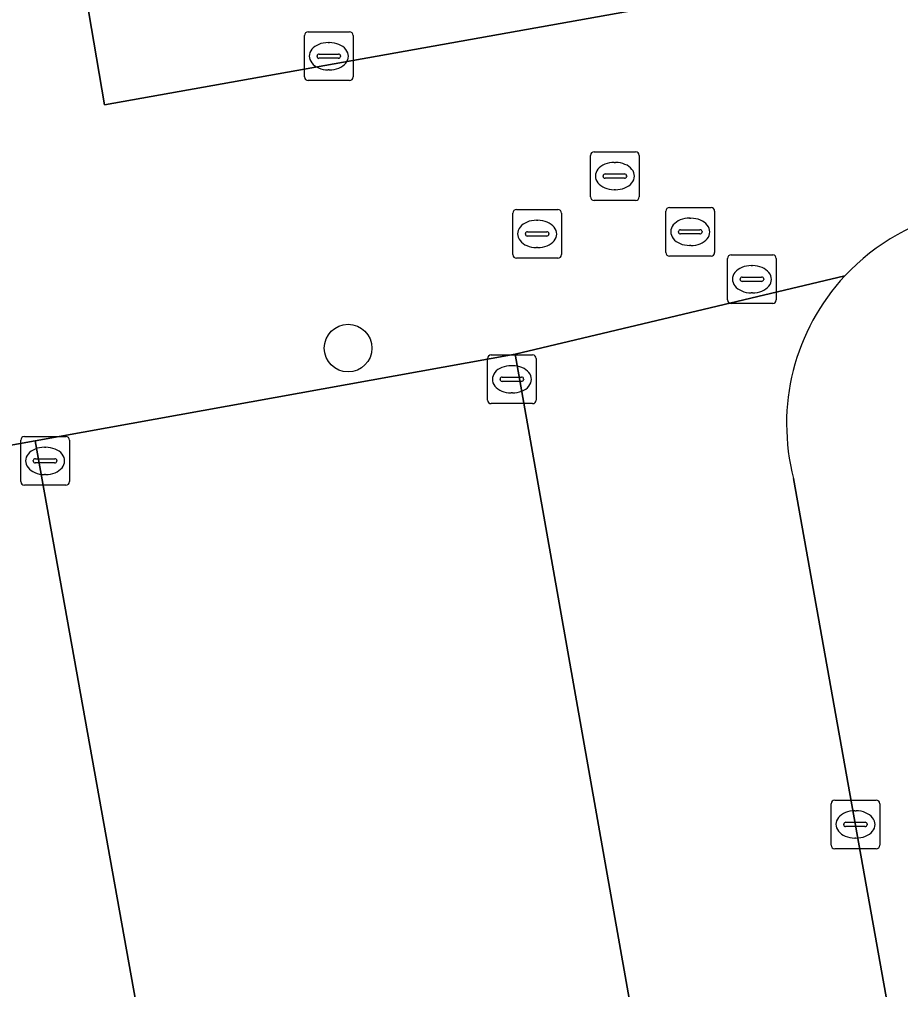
# Model space of a CAD drawing. Extents: x 157793 to 159380, y 380877 to 382313.
# Drawn here: x 158294.07 to 158312.16, y 381354.41 to 381374.34 of the extents above; entities that cross this region are included whole.
import ezdxf

# ---------------------------------------------------------------- set-up
doc = ezdxf.new("R2010")
doc.units = 0
for name, color, linetype in [('IMGEO_Boom', 7, 'Continuous'), ('IMGEO_Kolk', 7, 'Continuous'), ('IMGEO_Parkeervlak_open', 7, 'Continuous'), ('IMGEO_Rijbaan_lokaal_open', 7, 'Continuous'), ('IMGEO_Rioolput', 7, 'Continuous'), ('IMGEO_Voetpad_open', 7, 'Continuous')]:
    doc.layers.add(name, color=color, linetype=linetype)

msp = doc.modelspace()

# ---------------------------------------------------------------- linework, layer by layer
at = {"layer": 'IMGEO_Boom'}
msp.add_circle((158300.815, 381367.584), 0.489, dxfattribs=at)
at = {"layer": 'IMGEO_Kolk'}
for p, q in [((158299.918, 381373.154), (158299.918, 381374.006)), ((158299.993, 381374.08), (158300.845, 381374.08)), ((158300.919, 381374.006), (158300.919, 381373.154)), ((158300.406, 381373.86), (158300.431, 381373.86)), ((158300.177, 381373.574), (158300.177, 381373.586)), ((158300.22, 381373.623), (158300.618, 381373.623)), ((158300.661, 381373.586), (158300.661, 381373.574)), ((158300.615, 381373.537), (158300.217, 381373.537)), ((158300.429, 381373.3), (158300.404, 381373.3)), ((158300.845, 381373.08), (158299.993, 381373.08)), ((158303.752, 381367.444), (158304.604, 381367.444)), ((158303.677, 381366.518), (158303.677, 381367.37)), ((158304.165, 381367.224), (158304.19, 381367.224)), ((158304.678, 381367.37), (158304.678, 381366.518)), ((158303.979, 381366.987), (158304.377, 381366.987)), ((158303.936, 381366.938), (158303.936, 381366.95)), ((158304.374, 381366.901), (158303.976, 381366.901)), ((158304.42, 381366.95), (158304.42, 381366.938)), ((158304.188, 381366.664), (158304.163, 381366.664)), ((158304.604, 381366.444), (158303.752, 381366.444)), ((158294.092, 381364.842), (158294.092, 381365.694)), ((158294.167, 381365.768), (158295.019, 381365.768)), ((158295.093, 381365.694), (158295.093, 381364.842)), ((158294.58, 381365.548), (158294.605, 381365.548)), ((158294.351, 381365.262), (158294.351, 381365.274)), ((158294.789, 381365.225), (158294.391, 381365.225)), ((158294.394, 381365.311), (158294.792, 381365.311)), ((158294.835, 381365.274), (158294.835, 381365.262)), ((158294.603, 381364.988), (158294.578, 381364.988)), ((158295.019, 381364.768), (158294.167, 381364.768)), ((158310.732, 381357.375), (158310.732, 381358.227)), ((158310.807, 381358.301), (158311.659, 381358.301)), ((158311.733, 381358.227), (158311.733, 381357.375)), ((158311.22, 381358.081), (158311.245, 381358.081)), ((158311.034, 381357.844), (158311.432, 381357.844)), ((158310.991, 381357.795), (158310.991, 381357.807)), ((158311.429, 381357.758), (158311.031, 381357.758)), ((158311.475, 381357.807), (158311.475, 381357.795)), ((158311.243, 381357.521), (158311.218, 381357.521)), ((158311.659, 381357.301), (158310.807, 381357.301))]:
    msp.add_line(p, q, dxfattribs=at)
for points in [[(158299.918, 381373.154), (158299.918, 381374.006)], [(158299.993, 381374.08), (158300.845, 381374.08)], [(158300.919, 381374.006), (158300.919, 381373.154)], [(158300.845, 381373.08), (158299.993, 381373.08)], [(158303.752, 381367.444), (158304.604, 381367.444)], [(158303.677, 381366.518), (158303.677, 381367.37)], [(158304.678, 381367.37), (158304.678, 381366.518)], [(158304.604, 381366.444), (158303.752, 381366.444)], [(158294.092, 381364.842), (158294.092, 381365.694)], [(158294.167, 381365.768), (158295.019, 381365.768)], [(158295.093, 381365.694), (158295.093, 381364.842)], [(158295.019, 381364.768), (158294.167, 381364.768)], [(158310.732, 381357.375), (158310.732, 381358.227)], [(158310.807, 381358.301), (158311.659, 381358.301)], [(158311.733, 381358.227), (158311.733, 381357.375)], [(158311.659, 381357.301), (158310.807, 381357.301)]]:
    msp.add_lwpolyline(points, dxfattribs=at)
for centre, radius, start, end in [((158299.995, 381374.004), 0.0765, 91.552, 178.448), ((158299.995, 381374.004), 0.0765, 91.552, 178.448), ((158300.843, 381374.004), 0.0765, 1.552, 88.448), ((158300.843, 381374.004), 0.0765, 1.552, 88.448), ((158300.217, 381373.583), 0.0403, 85.8775, 175.7526), ((158300.214, 381373.573), 0.0366, 178.938, 274.7102), ((158300.618, 381373.58), 0.043, 264.8664, 352.4533), ((158300.622, 381373.585), 0.0386, 1.7309, 96.639), ((158299.995, 381373.156), 0.0765, 181.552, 268.448), ((158299.995, 381373.156), 0.0765, 181.552, 268.448), ((158300.843, 381373.156), 0.0765, 271.552, 358.448), ((158300.843, 381373.156), 0.0765, 271.552, 358.448), ((158303.754, 381367.368), 0.0765, 91.552, 178.448), ((158303.754, 381367.368), 0.0765, 91.552, 178.448), ((158304.602, 381367.368), 0.0765, 1.552, 88.448), ((158304.602, 381367.368), 0.0765, 1.552, 88.448), ((158303.976, 381366.947), 0.0403, 85.8775, 175.7526), ((158304.381, 381366.949), 0.0386, 1.7309, 96.639), ((158303.973, 381366.937), 0.0366, 178.938, 274.7102), ((158304.377, 381366.944), 0.043, 264.8664, 352.4533), ((158303.754, 381366.52), 0.0765, 181.552, 268.448), ((158303.754, 381366.52), 0.0765, 181.552, 268.448), ((158304.602, 381366.52), 0.0765, 271.552, 358.448), ((158304.602, 381366.52), 0.0765, 271.552, 358.448), ((158294.169, 381365.692), 0.0765, 91.552, 178.448), ((158294.169, 381365.692), 0.0765, 91.552, 178.448), ((158295.017, 381365.692), 0.0765, 1.552, 88.448), ((158295.017, 381365.692), 0.0765, 1.552, 88.448), ((158294.391, 381365.271), 0.0403, 85.8775, 175.7526), ((158294.388, 381365.261), 0.0366, 178.938, 274.7102), ((158294.792, 381365.268), 0.043, 264.8664, 352.4533), ((158294.796, 381365.273), 0.0386, 1.7309, 96.639), ((158294.169, 381364.844), 0.0765, 181.552, 268.448), ((158294.169, 381364.844), 0.0765, 181.552, 268.448), ((158295.017, 381364.844), 0.0765, 271.552, 358.448), ((158295.017, 381364.844), 0.0765, 271.552, 358.448), ((158310.809, 381358.225), 0.0765, 91.552, 178.448), ((158310.809, 381358.225), 0.0765, 91.552, 178.448), ((158311.657, 381358.225), 0.0765, 1.552, 88.448), ((158311.657, 381358.225), 0.0765, 1.552, 88.448), ((158311.031, 381357.804), 0.0403, 85.8775, 175.7526), ((158311.436, 381357.806), 0.0386, 1.7309, 96.639), ((158311.028, 381357.794), 0.0366, 178.938, 274.7102), ((158311.432, 381357.801), 0.043, 264.8664, 352.4533), ((158310.809, 381357.377), 0.0765, 181.552, 268.448), ((158310.809, 381357.377), 0.0765, 181.552, 268.448), ((158311.657, 381357.377), 0.0765, 271.552, 358.448), ((158311.657, 381357.377), 0.0765, 271.552, 358.448)]:
    msp.add_arc(centre, radius, start, end, dxfattribs=at)
for centre, major_axis, ratio, start_param, end_param in [((158300.405, 381373.58), (-0.387, 0.002), 0.722429, 4.712389, 7.853982), ((158300.43, 381373.58), (-0.39, 0.002), 0.717154, 1.570796, 4.712389), ((158304.164, 381366.944), (-0.387, 0.002), 0.722429, 4.712389, 7.853982), ((158304.189, 381366.944), (-0.39, 0.002), 0.717154, 1.570796, 4.712389), ((158294.579, 381365.268), (-0.387, 0.002), 0.722429, 4.712389, 7.853982), ((158294.604, 381365.268), (-0.39, 0.002), 0.717154, 1.570796, 4.712389), ((158311.219, 381357.801), (-0.387, 0.002), 0.722429, 4.712389, 7.853982), ((158311.244, 381357.801), (-0.39, 0.002), 0.717154, 1.570796, 4.712389)]:
    msp.add_ellipse(centre, major_axis=major_axis, ratio=ratio, start_param=start_param, end_param=end_param, dxfattribs=at)
at = {"layer": 'IMGEO_Parkeervlak_open'}
msp.add_lwpolyline([(158294.418, 381380.362), (158289.774, 381379.531), (158290.639, 381374.631), (158295.325, 381375.445), (158295.815, 381372.584), (158310.078, 381375.134)], dxfattribs=at)
msp.add_lwpolyline([(158297.949, 381345.837), (158307.76, 381347.571), (158304.247, 381367.461), (158294.386, 381365.682)], close=True, dxfattribs=at)
at = {"layer": 'IMGEO_Rijbaan_lokaal_open'}
for points in [[(158338.683, 381380.173), (158310.078, 381375.134), (158295.815, 381372.584), (158295.325, 381375.445), (158290.639, 381374.631), (158288.244, 381374.208), (158287.851, 381374.139), (158288.882, 381368.304), (158289.501, 381364.801), (158294.386, 381365.682), (158304.247, 381367.461), (158311.017, 381369.07)], [(158311.017, 381369.07), (158304.247, 381367.461), (158307.76, 381347.571), (158297.949, 381345.837), (158294.386, 381365.682), (158289.501, 381364.801), (158292.36, 381348.61), (158293.963, 381339.532), (158294.471, 381339.624), (158304.679, 381341.468), (158305.407, 381341.6), (158307.74, 381342.076)], [(158308.896, 381341.238), (158309.015, 381340.57), (158314.145, 381341.504), (158309.963, 381364.907)]]:
    msp.add_lwpolyline(points, dxfattribs=at)
for centre, start, end in [((158314.273, 381366.033), 101.7506, 136.9904), ((158314.27, 381366.031), 136.9547, 194.6298)]:
    msp.add_arc(centre, 4.452, start, end, dxfattribs=at)
at = {"layer": 'IMGEO_Rioolput'}
for p, q in [((158305.867, 381371.618), (158306.719, 381371.618)), ((158305.792, 381370.692), (158305.792, 381371.544)), ((158306.28, 381371.398), (158306.305, 381371.398)), ((158306.793, 381371.544), (158306.793, 381370.692)), ((158306.051, 381371.112), (158306.051, 381371.124)), ((158306.489, 381371.075), (158306.091, 381371.075)), ((158306.094, 381371.161), (158306.492, 381371.161)), ((158306.535, 381371.124), (158306.535, 381371.112)), ((158306.303, 381370.838), (158306.278, 381370.838)), ((158306.719, 381370.618), (158305.867, 381370.618)), ((158304.271, 381370.43), (158305.123, 381370.43)), ((158307.34, 381369.547), (158307.34, 381370.399)), ((158307.415, 381370.473), (158308.267, 381370.473)), ((158308.341, 381370.399), (158308.341, 381369.547)), ((158304.196, 381369.504), (158304.196, 381370.356)), ((158304.684, 381370.21), (158304.709, 381370.21)), ((158305.197, 381370.356), (158305.197, 381369.504)), ((158307.828, 381370.253), (158307.853, 381370.253)), ((158307.599, 381369.967), (158307.599, 381369.979)), ((158307.642, 381370.016), (158308.04, 381370.016)), ((158308.083, 381369.979), (158308.083, 381369.967)), ((158304.455, 381369.924), (158304.455, 381369.936)), ((158304.893, 381369.887), (158304.495, 381369.887)), ((158304.498, 381369.973), (158304.896, 381369.973)), ((158304.939, 381369.936), (158304.939, 381369.924)), ((158308.037, 381369.93), (158307.639, 381369.93)), ((158304.707, 381369.65), (158304.682, 381369.65)), ((158307.851, 381369.693), (158307.826, 381369.693)), ((158305.123, 381369.43), (158304.271, 381369.43)), ((158308.267, 381369.473), (158307.415, 381369.473)), ((158308.606, 381368.573), (158308.606, 381369.425)), ((158308.681, 381369.499), (158309.533, 381369.499)), ((158309.607, 381369.425), (158309.607, 381368.573)), ((158309.094, 381369.279), (158309.119, 381369.279)), ((158308.865, 381368.993), (158308.865, 381369.005)), ((158308.908, 381369.042), (158309.306, 381369.042)), ((158309.349, 381369.005), (158309.349, 381368.993)), ((158309.303, 381368.956), (158308.905, 381368.956)), ((158309.117, 381368.719), (158309.092, 381368.719)), ((158309.533, 381368.499), (158308.681, 381368.499))]:
    msp.add_line(p, q, dxfattribs=at)
for points in [[(158305.867, 381371.618), (158306.719, 381371.618)], [(158305.792, 381370.692), (158305.792, 381371.544)], [(158306.793, 381371.544), (158306.793, 381370.692)], [(158306.719, 381370.618), (158305.867, 381370.618)], [(158304.271, 381370.43), (158305.123, 381370.43)], [(158307.34, 381369.547), (158307.34, 381370.399)], [(158307.415, 381370.473), (158308.267, 381370.473)], [(158308.341, 381370.399), (158308.341, 381369.547)], [(158304.196, 381369.504), (158304.196, 381370.356)], [(158305.197, 381370.356), (158305.197, 381369.504)], [(158305.123, 381369.43), (158304.271, 381369.43)], [(158308.267, 381369.473), (158307.415, 381369.473)], [(158308.606, 381368.573), (158308.606, 381369.425)], [(158308.681, 381369.499), (158309.533, 381369.499)], [(158309.607, 381369.425), (158309.607, 381368.573)], [(158309.533, 381368.499), (158308.681, 381368.499)]]:
    msp.add_lwpolyline(points, dxfattribs=at)
for centre, radius, start, end in [((158305.869, 381371.542), 0.0765, 91.552, 178.448), ((158305.869, 381371.542), 0.0765, 91.552, 178.448), ((158306.717, 381371.542), 0.0765, 1.552, 88.448), ((158306.717, 381371.542), 0.0765, 1.552, 88.448), ((158306.091, 381371.121), 0.0403, 85.8775, 175.7526), ((158306.088, 381371.111), 0.0366, 178.938, 274.7102), ((158306.492, 381371.118), 0.043, 264.8664, 352.4533), ((158306.496, 381371.123), 0.0386, 1.7309, 96.639), ((158305.869, 381370.694), 0.0765, 181.552, 268.448), ((158305.869, 381370.694), 0.0765, 181.552, 268.448), ((158306.717, 381370.694), 0.0765, 271.552, 358.448), ((158306.717, 381370.694), 0.0765, 271.552, 358.448), ((158304.273, 381370.354), 0.0765, 91.552, 178.448), ((158304.273, 381370.354), 0.0765, 91.552, 178.448), ((158305.121, 381370.354), 0.0765, 1.552, 88.448), ((158305.121, 381370.354), 0.0765, 1.552, 88.448), ((158307.417, 381370.397), 0.0765, 91.552, 178.448), ((158307.417, 381370.397), 0.0765, 91.552, 178.448), ((158308.265, 381370.397), 0.0765, 1.552, 88.448), ((158308.265, 381370.397), 0.0765, 1.552, 88.448), ((158307.639, 381369.976), 0.0403, 85.8775, 175.7526), ((158308.044, 381369.978), 0.0386, 1.7309, 96.639), ((158304.495, 381369.933), 0.0403, 85.8775, 175.7526), ((158304.492, 381369.923), 0.0366, 178.938, 274.7102), ((158304.896, 381369.93), 0.043, 264.8664, 352.4533), ((158304.9, 381369.935), 0.0386, 1.7309, 96.639), ((158307.636, 381369.966), 0.0366, 178.938, 274.7102), ((158308.04, 381369.973), 0.043, 264.8664, 352.4533), ((158304.273, 381369.506), 0.0765, 181.552, 268.448), ((158304.273, 381369.506), 0.0765, 181.552, 268.448), ((158305.121, 381369.506), 0.0765, 271.552, 358.448), ((158305.121, 381369.506), 0.0765, 271.552, 358.448), ((158307.417, 381369.549), 0.0765, 181.552, 268.448), ((158307.417, 381369.549), 0.0765, 181.552, 268.448), ((158308.265, 381369.549), 0.0765, 271.552, 358.448), ((158308.265, 381369.549), 0.0765, 271.552, 358.448), ((158308.683, 381369.423), 0.0765, 91.552, 178.448), ((158308.683, 381369.423), 0.0765, 91.552, 178.448), ((158309.531, 381369.423), 0.0765, 1.552, 88.448), ((158309.531, 381369.423), 0.0765, 1.552, 88.448), ((158308.905, 381369.002), 0.0403, 85.8775, 175.7526), ((158308.902, 381368.992), 0.0366, 178.938, 274.7102), ((158309.306, 381368.999), 0.043, 264.8664, 352.4533), ((158309.31, 381369.004), 0.0386, 1.7309, 96.639), ((158308.683, 381368.575), 0.0765, 181.552, 268.448), ((158308.683, 381368.575), 0.0765, 181.552, 268.448), ((158309.531, 381368.575), 0.0765, 271.552, 358.448), ((158309.531, 381368.575), 0.0765, 271.552, 358.448)]:
    msp.add_arc(centre, radius, start, end, dxfattribs=at)
for centre, major_axis, ratio, start_param, end_param in [((158306.279, 381371.118), (-0.387, 0.002), 0.722429, 4.712389, 7.853982), ((158306.304, 381371.118), (-0.39, 0.002), 0.717154, 1.570796, 4.712389), ((158304.683, 381369.93), (-0.387, 0.002), 0.722429, 4.712389, 7.853982), ((158304.708, 381369.93), (-0.39, 0.002), 0.717154, 1.570796, 4.712389), ((158307.827, 381369.973), (-0.387, 0.002), 0.722429, 4.712389, 7.853982), ((158307.852, 381369.973), (-0.39, 0.002), 0.717154, 1.570796, 4.712389), ((158309.093, 381368.999), (-0.387, 0.002), 0.722429, 4.712389, 7.853982), ((158309.118, 381368.999), (-0.39, 0.002), 0.717154, 1.570796, 4.712389)]:
    msp.add_ellipse(centre, major_axis=major_axis, ratio=ratio, start_param=start_param, end_param=end_param, dxfattribs=at)
at = {"layer": 'IMGEO_Voetpad_open'}
msp.add_lwpolyline([(158309.963, 381364.907), (158314.145, 381341.504), (158314.742, 381338.017), (158316.475, 381328.47), (158317.829, 381320.679), (158318.433, 381317.367), (158319.757, 381309.931), (158319.835, 381309.534), (158320.358, 381306.618), (158320.447, 381305.996), (158321.883, 381298.081), (158322.464, 381294.712), (158323.906, 381286.839), (158324.362, 381284.168), (158325.77, 381276.366), (158326.339, 381272.778), (158326.591, 381271.23), (158332.634, 381271.258)], dxfattribs=at)
for centre, start, end in [((158314.273, 381366.033), 101.7506, 136.9904), ((158314.27, 381366.031), 136.9547, 194.6298)]:
    msp.add_arc(centre, 4.452, start, end, dxfattribs=at)

doc.saveas('drawing.dxf')
